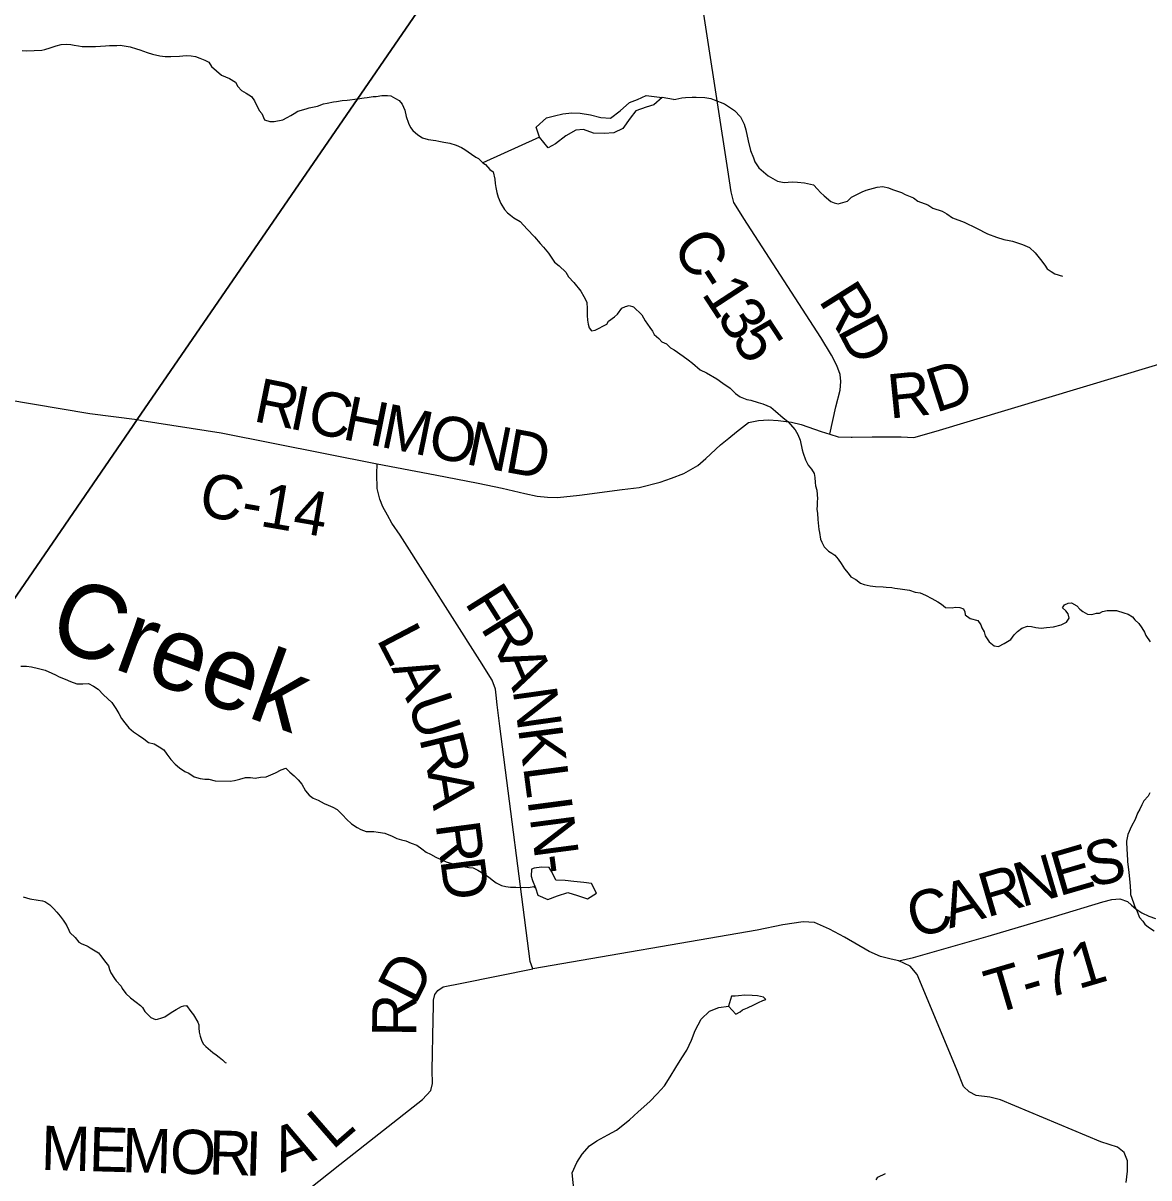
# Model space of a CAD drawing. Extents: x 1310247 to 1664935, y 235267 to 584339.
# Drawn here: x 1473828 to 1481469, y 346148 to 353982 of the extents above; entities that cross this region are included whole.
import ezdxf

# ---------------------------------------------------------------- set-up
doc = ezdxf.new("R2010")
doc.units = 0
for name, color, linetype in [('GM_X_County_Road', 7, 'Continuous'), ('GM_X_County_Road_Text', 7, 'Continuous'), ('GM_X_Minor_Lake', 7, 'Continuous'), ('GM_X_Minor_River', 7, 'Continuous'), ('GM_X_Minor_River_Text', 7, 'Continuous'), ('GM_X_Township', 7, 'Continuous'), ('GM_X_Township_Road', 7, 'Continuous'), ('GM_X_Township_Road_Text', 7, 'Continuous')]:
    doc.layers.add(name, color=color, linetype=linetype)

msp = doc.modelspace()

# ---------------------------------------------------------------- linework, layer by layer
at = {"layer": 'GM_X_County_Road'}
for points in [[(1479302.6, 351192.5), (1479344, 351379), (1479372.5, 351491.6), (1479377.7, 351549.9), (1479372.5, 351599.1), (1479350.5, 351658.6), (1479314.2, 351729.8), (1479242.3, 351848.9), (1478719.8, 352656.4), (1478678, 352722.2), (1478652.9, 352764), (1478644.6, 352792.2), (1478633.1, 352837.2), (1478612.2, 352985.5), (1478335.3, 354777.5), (1478274.7, 355222.6), (1478251.7, 355354.3), (1478226.6, 355452.5), (1478176.5, 355565.3), (1478046.9, 355832.8), (1477982.1, 355993.7), (1477944.5, 356052.2), (1477941.2, 356057.6)], [(1469879.4, 352496.3), (1469946.6, 352487.7), (1470130.9, 352472.6), (1470225.8, 352463), (1470298.7, 352445.1), (1470375.7, 352417.6), (1470447.2, 352370.9), (1470606.8, 352274.6), (1470793.8, 352153.5), (1470989.2, 352029.7), (1471139.1, 351930.7), (1471349.5, 351815.2), (1471451.5, 351793.7), (1471570.9, 351768.4), (1472636.9, 351603.4), (1473704.2, 351430.1), (1474280.5, 351333.8), (1474603.5, 351291.8), (1474634.8, 351286.9)], [(1479454.9, 351173.9), (1479590.6, 351176.3), (1479698.1, 351176.3), (1479788.1, 351175.7), (1479873.2, 351171.5), (1480024.4, 351213.7), (1482001.8, 351807.8)], [(1474634.8, 351286.9), (1475171.7, 351203.1), (1476232.2, 350992.7), (1476623.9, 350918.2), (1476916, 350861.3), (1477078.8, 350827.2), (1477233.8, 350790.2), (1477316.9, 350773.9), (1477386.6, 350765.3), (1477454.8, 350763.9), (1477605.5, 350778.9), (1477893.3, 350817.9), (1478008.5, 350832.1), (1478152.8, 350868.8), (1478229.2, 350896), (1478311.5, 350927.5), (1478406.6, 350981.5), (1478462.3, 351029.4), (1478562, 351120), (1478618.9, 351165.3), (1478670.7, 351208.1), (1478752.3, 351271.5), (1478818.3, 351287), (1478888.2, 351290.9), (1478953, 351285.7), (1479043.5, 351275.2), (1479108.3, 351258.5), (1479245.5, 351210.7), (1479302.6, 351192.5), (1479359.5, 351174.4), (1479448.2, 351173.7), (1479454.9, 351173.9)], [(1477287.1, 347565.4), (1477270.1, 347617.2), (1477063.9, 349212.8), (1477046.1, 349356.9), (1477037.8, 349422.7), (1477033.6, 349464.5), (1477011.6, 349524.1), (1476927, 349658.8), (1476387.6, 350508.6), (1476331.2, 350589.7), (1476301, 350643.4), (1476269.3, 350699.7), (1476248.7, 350753.4), (1476232.2, 350824.9), (1476228.1, 350923.9), (1476232.2, 350992.7)], [(1481313.8, 346118), (1481323.3, 346193.6), (1481323.3, 346263), (1481301.2, 346319.7), (1481255.5, 346356), (1481143.6, 346392.2), (1480462.7, 346677.5), (1480390.2, 346696.5), (1480296.6, 346707.3), (1480248.3, 346732.7), (1480210.5, 346767.4), (1480166.4, 346877.7), (1480082.8, 347077.9), (1479896.8, 347527.1), (1479849.5, 347585.4), (1479770.7, 347621.7), (1479720.3, 347631.1), (1479647.8, 347650.1), (1479570.6, 347684.7), (1479403.5, 347780.9), (1479301, 347836), (1479198.6, 347881.8), (1479121.3, 347884.9), (1478984.2, 347866), (1478810.8, 347828.2), (1477287.1, 347565.4)], [(1475757.7, 346063.9), (1475978.4, 346238.9), (1476538.3, 346679.5), (1476595, 346742.1), (1476605.9, 346787.8), (1476603.9, 346878.3), (1476611.9, 347222.4), (1476612.9, 347314.9), (1476613.9, 347353.6), (1476622.8, 347393.4), (1476642.7, 347419.3), (1476678.5, 347444.1), (1476806.8, 347470), (1477287.1, 347565.4)]]:
    msp.add_lwpolyline(points, dxfattribs=at)
at = {"layer": 'GM_X_Minor_Lake'}
for points in [[(1478164.4, 353477.9), (1478108.6, 353427.8), (1478056.2, 353410.7), (1477987.6, 353387.8), (1477948.7, 353336.3), (1477899.4, 353266.9), (1477836.7, 353237.9), (1477772.5, 353233), (1477698.4, 353236.3), (1477630.7, 353259.6), (1477580.5, 353256.4), (1477511.7, 353217.5), (1477442.6, 353162.5), (1477392, 353135.3), (1477333.2, 353208.6), (1477310.3, 353275.2), (1477381.5, 353340.2), (1477433.9, 353353.3), (1477492.2, 353366.3), (1477552.5, 353373.3), (1477608.5, 353370.3), (1477678.5, 353359.1), (1477748.3, 353341.8), (1477814.4, 353336.6), (1477881.4, 353387.6), (1477944.5, 353442.7)], [(1477417.7, 348224.3), (1477398.2, 348252.7), (1477346.1, 348255.6), (1477297.9, 348248.4), (1477279.7, 348242.7), (1477276.9, 348194.7), (1477284.4, 348166.5), (1477306.8, 348116.4)], [(1477306.8, 348116.4), (1477322.8, 348065.5), (1477390.4, 348036.3), (1477455, 348061.2), (1477525.5, 348084.1), (1477591.3, 348064.9), (1477659.1, 348041.6), (1477719.9, 348080.6), (1477686.9, 348145.4), (1477634.9, 348152.3), (1477566.9, 348159.5), (1477506.9, 348166.6), (1477444.8, 348167.7), (1477417.7, 348224.3)], [(1478776.2, 347386.5), (1478726.1, 347387.4), (1478684, 347384.1), (1478659.8, 347380.5), (1478635.8, 347380.9), (1478614.6, 347313.1)], [(1478614.6, 347313.1), (1478665.7, 347258.1), (1478694.1, 347273.6), (1478710.4, 347289.4), (1478744.7, 347302.8), (1478787.1, 347322.1), (1478819.4, 347337.6), (1478849.7, 347351.1), (1478869.9, 347358.8), (1478854.2, 347375.1), (1478812.2, 347383.8), (1478776.2, 347386.5)]]:
    msp.add_lwpolyline(points, dxfattribs=at)
at = {"layer": 'GM_X_Minor_River'}
msp.add_line((1477333.2, 353208.6), (1476947.4, 353034.3), dxfattribs=at)
for points in [[(1473821.8, 353797), (1473851.9, 353794.5), (1473904.2, 353795.6), (1473954.5, 353798.7), (1473976.7, 353802.4), (1474013, 353813.8), (1474053.5, 353827.2), (1474087.8, 353836.6), (1474126.1, 353840), (1474152.2, 353837.5), (1474174.2, 353833.1), (1474204.2, 353826.6), (1474230.3, 353824.1), (1474280.5, 353823.3), (1474318.7, 353822.6), (1474387.1, 353827.5), (1474415.3, 353831), (1474463.5, 353830.2), (1474487.7, 353831.8), (1474555.8, 353820.6), (1474597.8, 353807.8), (1474619.8, 353801.4), (1474669.7, 353782.5), (1474707.7, 353771.8), (1474755.7, 353758.9), (1474791.8, 353756.3), (1474830, 353755.6), (1474890.4, 353758.6), (1474934.6, 353761.9), (1474968.8, 353759.3), (1474998.8, 353754.7), (1475026.8, 353744.2), (1475060.7, 353729.6), (1475088.6, 353717), (1475106.2, 353688.6), (1475175.4, 353629.1), (1475229.3, 353606.1), (1475269, 353581.3), (1475286.6, 353552.9), (1475310.2, 353524.4), (1475342, 353505.7), (1475377.8, 353483), (1475399.4, 353454.5), (1475430.4, 353389.7), (1475448.1, 353369.3), (1475467.4, 353326.8), (1475503.4, 353314.1), (1475531.5, 353313.6)], [(1475531.5, 353313.6), (1475592, 353326.7), (1475620.4, 353342.2), (1475644.8, 353355.9), (1475667.1, 353367.6), (1475693.6, 353385.2), (1475750.1, 353400.3), (1475770.3, 353406), (1475826.8, 353419.1), (1475867.3, 353434.5), (1475891.5, 353438.1), (1475935.9, 353447.4), (1475956.1, 353451), (1475994.3, 353456.4), (1476028.6, 353459.8), (1476097.1, 353468.7), (1476143.4, 353476), (1476163.6, 353477.6), (1476203.9, 353485), (1476224, 353484.6), (1476262.3, 353490), (1476300.5, 353491.4), (1476324.6, 353488.9), (1476356.4, 353470.3), (1476380.2, 353455.8), (1476399.9, 353431.4), (1476419.2, 353390.9), (1476428.5, 353348.5), (1476443.8, 353302), (1476457.3, 353273.7), (1476473, 353253.3), (1476506.7, 353224.6), (1476538.5, 353204), (1476576.5, 353193.3), (1476628.6, 353184.4), (1476650.6, 353182), (1476684.6, 353173.4), (1476724.7, 353166.6), (1476766.7, 353153.9), (1476802.6, 353137.2), (1476826.5, 353124.7), (1476872.1, 353093.8), (1476899.9, 353073.2), (1476919.8, 353062.9), (1476947.4, 353034.3), (1476967.3, 353021.9), (1476996.8, 352989.2), (1477018.7, 352972.8), (1477029.8, 352922.3), (1477031.3, 352894.2), (1477036.8, 352866), (1477044.2, 352831.7), (1477051.7, 352801.4), (1477071.1, 352758.9), (1477094.4, 352718.3), (1477116.1, 352693.8), (1477135.9, 352679.4), (1477159.7, 352661), (1477201.5, 352636.1), (1477248.8, 352585.1), (1477300.1, 352532), (1477337.5, 352487.2), (1477361.1, 352462.6), (1477394.6, 352421.9), (1477435.7, 352360.9), (1477467.4, 352336.3), (1477512.8, 352291.3), (1477530.3, 352260.9), (1477565.8, 352222.1), (1477613, 352163), (1477634.4, 352126.5), (1477646.1, 352106.2), (1477653.8, 352086), (1477657.1, 352045.8), (1477656.2, 351997.6), (1477657.7, 351967.4), (1477663.2, 351939.2), (1477670.8, 351915), (1477686.5, 351894.6), (1477710.7, 351898.2), (1477789.8, 351939), (1477800.3, 351961), (1477843, 351988.3), (1477861.4, 352008.1), (1477892.3, 352047.8), (1477916.6, 352059.4), (1477940.9, 352067), (1477970.8, 352056.5), (1478028.1, 352003.3), (1478049.5, 351962.7), (1478082.8, 351916), (1478100.5, 351891.5), (1478110.1, 351869.3), (1478141.8, 351842.6), (1478163.5, 351820.2), (1478195.4, 351805.6), (1478221, 351779), (1478246.9, 351764.5), (1478308.5, 351723.3), (1478342.1, 351696.6), (1478371.9, 351676)], [(1477944.5, 353442.7), (1477997, 353463.9), (1478057.6, 353490.9), (1478164.4, 353477.9)], [(1478241.4, 353464.1), (1478164.4, 353477.9)], [(1478241.4, 353464.1), (1478257.6, 353466), (1478298, 353475.3), (1478324.2, 353476.9), (1478368.4, 353480.1), (1478396.6, 353479.6), (1478454.8, 353476.6), (1478494.9, 353469.9), (1478518.8, 353461.5), (1478588.7, 353434.2), (1478656.2, 353388.8), (1478697.6, 353345.9), (1478722.9, 353297.3), (1478734.2, 353256.9), (1478749, 353184.3), (1478765.9, 353117.7), (1478785, 353067.2), (1478794.6, 353040.9), (1478822, 353000.2), (1478885.3, 352944.9), (1478949, 352909.7), (1478993.1, 352900.9), (1479021.2, 352902.4), (1479047.4, 352904), (1479083.5, 352903.3), (1479131.7, 352898.5), (1479191.8, 352885.4), (1479219.3, 352854.8), (1479239, 352832.4), (1479264.8, 352809.9), (1479310.3, 352770.9), (1479332.2, 352762.5), (1479360.2, 352756), (1479422.9, 352775), (1479451.5, 352800.6), (1479522.5, 352837.6), (1479548.9, 352849.2), (1479625.6, 352870), (1479663.9, 352873.4), (1479701.9, 352864.7), (1479727.8, 352852.2), (1479789.7, 352833), (1479815.6, 352818.5), (1479871.5, 352795.5), (1479901.2, 352774.9), (1479969.1, 352749.6), (1480002.9, 352727), (1480064.8, 352705.8), (1480096.6, 352687.2), (1480136.3, 352660.4), (1480214.2, 352630.9), (1480297.9, 352591.3), (1480373.5, 352551.9), (1480433.4, 352528.8), (1480483.4, 352513.8), (1480521.5, 352507.2), (1480543.5, 352502.8), (1480611.4, 352479.5), (1480657.3, 352460.6), (1480696.8, 352423.8), (1480734.2, 352379), (1480761.6, 352340.3), (1480777.3, 352316), (1480805.1, 352297.4), (1480830.9, 352280.9), (1480882.9, 352266)], [(1478371.9, 351676), (1478423.4, 351630.9), (1478467.2, 351610.1), (1478536.8, 351568.7), (1478576.5, 351540), (1478628.1, 351504.9), (1478663.6, 351470.2), (1478695.4, 351447.5), (1478739.3, 351428.7), (1478767.3, 351424.2), (1478817.3, 351407.3), (1478849.3, 351398.7), (1478903.1, 351375.7), (1478934.8, 351349), (1478986.2, 351304), (1479017.9, 351279.3), (1479069.2, 351222.2), (1479086.7, 351191.8), (1479102.1, 351153.4), (1479114.9, 351086.9), (1479122.6, 351064.6), (1479137.8, 351018.2), (1479157.3, 350983.7), (1479178.9, 350955.2), (1479196.4, 350926.8), (1479202, 350898.6), (1479203.4, 350864.4), (1479205, 350842.3), (1479214.5, 350814), (1479219.5, 350755.7), (1479217.1, 350735.6), (1479216.7, 350711.5), (1479216.2, 350683.4), (1479219.7, 350657.3), (1479223, 350615), (1479229.7, 350546.6), (1479233.4, 350526.5), (1479240.6, 350480.2), (1479248.3, 350460), (1479265.8, 350429.6), (1479293.4, 350399), (1479317.3, 350386.5), (1479337.1, 350372.1), (1479358.8, 350345.6), (1479380.3, 350317.1), (1479401.8, 350280.6), (1479427.4, 350250.1), (1479447, 350225.6), (1479478.8, 350207), (1479510.6, 350182.4), (1479536.5, 350173.9), (1479576.6, 350165.2), (1479612.7, 350160.6), (1479664.9, 350157.7), (1479684.9, 350155.3), (1479723.1, 350152.6), (1479745.1, 350148.3), (1479781.2, 350143.6), (1479843.3, 350134.5), (1479883.3, 350121.8), (1479917.4, 350117.2), (1479953.2, 350100.5), (1479995, 350077.7), (1480036.9, 350056.9), (1480060.7, 350040.5), (1480088.4, 350017.9), (1480132.6, 350015.1), (1480154.8, 350018.8), (1480184.9, 350018.3), (1480210.8, 350007.8), (1480218.5, 349987.6), (1480222.2, 349967.4), (1480255.9, 349942.8), (1480307.9, 349929.8), (1480327.4, 349899.4), (1480335.1, 349879.1), (1480350.7, 349852.8), (1480358.2, 349824.5), (1480383.6, 349783.9), (1480419.3, 349757.2), (1480447.4, 349752.7), (1480486, 349774.2), (1480532.7, 349799.5), (1480555.4, 349833.2), (1480577.9, 349854.9), (1480606.4, 349876.5), (1480644.9, 349891.9), (1480673, 349889.5), (1480701, 349883), (1480737.1, 349878.3), (1480773.3, 349881.7), (1480821.6, 349886.9), (1480874.1, 349900.1), (1480910.6, 349917.5), (1480927.2, 349945.4), (1480921.7, 349973.6), (1480906, 349995.9), (1480882.3, 350016.4), (1480896.7, 350036.2), (1480921, 350045.9), (1480943.2, 350049.5)], [(1480943.2, 350049.5), (1480979, 350028.8), (1481000.7, 350006.4), (1481020.5, 349990), (1481052.3, 349973.3), (1481080.4, 349970.9), (1481112.7, 349978.3), (1481132.9, 349980), (1481153.1, 349989.7), (1481185.4, 349997.2), (1481249.7, 349996.1), (1481299.7, 349981.2), (1481327.7, 349972.7), (1481357.5, 349954.1), (1481373.2, 349933.7), (1481400.9, 349909.2), (1481420.4, 349878.7), (1481440, 349850.3), (1481447.6, 349828), (1481477, 349785.4)], [(1473814.1, 349619), (1473852.1, 349619.9), (1473886, 349615), (1473933.8, 349603.6), (1473977.5, 349592.3), (1474022.9, 349571), (1474048.7, 349560.3), (1474074.3, 349547.5), (1474113.9, 349530.4), (1474149.5, 349515.3)], [(1474149.5, 349515.3), (1474193.1, 349500.1), (1474233.1, 349499), (1474273.3, 349501.8), (1474306.8, 349482.8), (1474338.3, 349463.9), (1474373.2, 349424.8), (1474429.8, 349373.1), (1474458.7, 349332.2), (1474477.7, 349297.6), (1474496.8, 349265), (1474519.9, 349234.2), (1474547, 349201.4), (1474578.3, 349174.5), (1474611.7, 349151.5), (1474647, 349126.4), (1474680.4, 349101.4), (1474718.1, 349092.3), (1474751.6, 349073.3), (1474783.1, 349052.4), (1474804.2, 349021.8), (1474831.3, 348986.9), (1474860.4, 348954), (1474889.7, 348929.1), (1474927.1, 348906), (1474952.8, 348893.3), (1474990.1, 348868.2), (1475029.8, 348857), (1475061.8, 348854.1), (1475087.8, 348853.4), (1475131.5, 348842.1), (1475233.6, 348839.3), (1475263.7, 348844.5), (1475300, 348853.5), (1475338.4, 348864.4), (1475372.4, 348863.5), (1475404.3, 348860.6), (1475438.5, 348865.6), (1475478.6, 348868.5), (1475541.5, 348896.8), (1475580.1, 348915.8), (1475610.5, 348927), (1475639.7, 348900.1), (1475669.1, 348875.2), (1475696.3, 348848.4), (1475719.5, 348819.6), (1475744.3, 348774.8), (1475769.4, 348744.1), (1475796.9, 348723.2), (1475830.6, 348710.3), (1475871.9, 348687.1), (1475899.7, 348676.3), (1475931.3, 348663.3), (1475958.9, 348646.5), (1475997.9, 348609.3), (1476023.1, 348582.6), (1476056.2, 348549.6), (1476095.6, 348524.4), (1476121.2, 348511.7), (1476156.9, 348498.6), (1476208.9, 348497.2), (1476238.9, 348494.3), (1476282.7, 348487.1), (1476334.2, 348465.6), (1476365.8, 348450.7), (1476395.6, 348441.8), (1476425.4, 348435), (1476461, 348419.9), (1476500.6, 348404.8), (1476534, 348379.8), (1476563.4, 348358.9), (1476593, 348344.1), (1476628.5, 348325), (1476674, 348303.7), (1476699.7, 348293), (1476737.4, 348279.9), (1476769, 348265), (1476816.9, 348259.6), (1476852.8, 348254.6), (1476882.7, 348251.8), (1476914.3, 348234.8), (1476955.7, 348211.6), (1476987.1, 348190.7), (1477012.5, 348169.9), (1477040, 348149.1), (1477075.5, 348132.1), (1477105.4, 348125.2), (1477137.3, 348120.3), (1477171.3, 348121.4), (1477259.4, 348118.9), (1477293.6, 348124), (1477306.8, 348116.4)], [(1481474.5, 348759.3), (1481464, 348737.4), (1481435.3, 348705.8), (1481420.7, 348677.9), (1481408.2, 348650), (1481391.6, 348622.2), (1481374.8, 348580.3), (1481349.8, 348534.6), (1481326.7, 348478.8), (1481317.8, 348432.7), (1481318.7, 348370.5), (1481320.3, 348350.4), (1481323.3, 348294.1), (1481332, 348219.7), (1481338.9, 348155.3), (1481343.8, 348093), (1481343.4, 348070.9), (1481364.5, 348014.3), (1481374, 347988.1), (1481383.7, 347965.8), (1481404.9, 347915.3), (1481428.6, 347890.8), (1481442.2, 347868.5), (1481466, 347848), (1481503.7, 347823.2)], [(1473828.2, 348054.9), (1473874.2, 348042.1), (1473930.3, 348033.1), (1473960.3, 348026.6), (1473976.3, 348022.3), (1474010.1, 347999.6), (1474033.8, 347975.1), (1474057.4, 347950.6), (1474081.1, 347924.1), (1474100.6, 347895.7), (1474114.3, 347875.4), (1474124.1, 347857.2), (1474139.6, 347828.8), (1474145.4, 347812.6), (1474180.9, 347779.9), (1474206.5, 347747.4), (1474226.4, 347737), (1474256.3, 347724.5), (1474270.3, 347718.2), (1474284.1, 347707.9), (1474339.8, 347674.8), (1474353.6, 347656.5), (1474390.9, 347609.8), (1474408.6, 347587.4), (1474414.1, 347561.2), (1474423.8, 347538.9), (1474449.2, 347500.4), (1474461, 347484.1), (1474494.5, 347449.4), (1474500.2, 347433.3), (1474525.7, 347398.7), (1474557.4, 347370.1), (1474595, 347341.3), (1474624.8, 347318.7), (1474638.6, 347304.5), (1474654.2, 347278.1), (1474668, 347263.8), (1474695.7, 347237.2), (1474727.5, 347222.7), (1474741.6, 347224.4), (1474770, 347234), (1474790.2, 347241.6), (1474832.9, 347271), (1474867.5, 347290.5), (1474904, 347309.9), (1474920.2, 347315.7), (1474936.3, 347317.4), (1474967.7, 347276.7), (1474985.4, 347254.4), (1475014.6, 347203.7)], [(1477568.6, 346050.5), (1477554.9, 346183), (1477586.1, 346252.6), (1477623.2, 346308.1), (1477672.3, 346365.4), (1477723, 346400.6), (1477795.8, 346439.4), (1477856.5, 346472.4), (1477943.9, 346543), (1478002.9, 346596.1), (1478082.3, 346666.9), (1478131.3, 346718.2), (1478182.4, 346773.4), (1478219.5, 346832.9), (1478258.6, 346896.4), (1478297.9, 346961.8), (1478332.9, 347015.3), (1478364.1, 347083), (1478389.3, 347148.7), (1478430.7, 347224.1), (1478485.7, 347279.3), (1478550.3, 347304.2), (1478614.6, 347313.1)], [(1475014.6, 347203.7), (1475020.3, 347187.5), (1475022, 347165.4), (1475023.5, 347137.3), (1475031, 347109.1), (1475040.4, 347074.8), (1475052.1, 347054.5), (1475067.9, 347040.2), (1475115.4, 346999.3), (1475139.2, 346982.8), (1475159, 346966.4), (1475180.8, 346948), (1475200.6, 346931.6), (1475206.4, 346928.3)], [(1479618.9, 346135), (1479629.3, 346152.9), (1479682.1, 346178.1)]]:
    msp.add_lwpolyline(points, dxfattribs=at)
at = {"layer": 'GM_X_Township'}
for points in [[(1468100.6, 342965.1), (1471757.7, 347149.4), (1471769.7, 347166.9), (1474576.1, 351251.9), (1474603.5, 351291.8), (1477870.8, 356047.9), (1477903.3, 356095.1), (1479381.1, 358246.2), (1479403, 358278.2), (1483812.9, 364697.3), (1484499.2, 365677.7), (1487348.4, 369843.6), (1487862.5, 370575), (1488843.4, 371983.4)], [(1483812.9, 364697.3), (1479403, 358278.2), (1479381.1, 358246.2), (1477903.3, 356095.1), (1477870.8, 356047.9), (1474603.5, 351291.8), (1474576.1, 351251.9), (1471769.7, 347166.9), (1471757.7, 347149.4), (1468100.6, 342965.1)]]:
    msp.add_lwpolyline(points, dxfattribs=at)
at = {"layer": 'GM_X_Township_Road'}
msp.add_lwpolyline([(1479770.7, 347621.7), (1479871.6, 347643.8), (1480377.6, 347788.7), (1480828.7, 347921.8), (1481155.4, 348021), (1481216.4, 348036.2), (1481272.4, 348041.3), (1481323.2, 348022.2), (1481349.9, 347999.3), (1481379.1, 347972.7), (1481419.8, 347946), (1481468.1, 347924.3), (1481512.6, 347907.8)], dxfattribs=at)

# ---------------------------------------------------------------- texts
at = {"layer": 'GM_X_County_Road_Text'}
for s, rotation, p in [('C', 300.69569, (1478228.2, 352473.9)), ('-', 302.87976, (1478360.6, 352251.4)), ('1', 303.14685, (1478428.3, 352146.6)), ('R', 302.0358, (1479222.4, 352101.2)), ('3', 303.25939, (1478529.7, 351991.3)), ('5', 303.2923, (1478631.1, 351836.7)), ('D', 297.90021, (1479350.3, 351897.3)), ('D', 17.86054, (1480022, 351336.8)), ('R', 5.70205, (1479710.1, 351298.4)), ('R', 348.58865, (1475383.2, 351283)), ('I', 348.59302, (1475624.8, 351234.2)), ('C', 348.58865, (1475745.5, 351209.9)), ('H', 348.58969, (1475987.1, 351161.1)), ('M', 348.5887, (1476245.9, 351108.9)), ('O', 348.59045, (1476565, 351044.5)), ('N', 348.60881, (1476823.9, 350992.2)), ('D', 349.6605, (1477088.6, 350938.9)), ('C-14', 350.18017, (1475011.7, 350644)), ('F', 302.15069, (1476820.3, 350050.8)), ('R', 301.99463, (1476927.9, 349879.6)), ('L', 297.59527, (1476223.6, 349802.8)), ('A', 295.0311, (1476325.9, 349607.1)), ('A', 293.01707, (1477052.7, 349681.7)), ('N', 277.98895, (1477150.4, 349458.7)), ('U', 288.15964, (1476434.1, 349376.7)), ('R', 283.80953, (1476514.8, 349131.6)), ('K', 277.4779, (1477186.9, 349197.9)), ('L', 277.47838, (1477221.3, 348936.2)), ('A', 279.23057, (1476572.3, 348898.6)), ('I', 277.48026, (1477250.5, 348713.7)), ('R', 277.55055, (1476626.9, 348548.8)), ('N', 277.4779, (1477266.6, 348591.5)), ('D', 277.52196, (1476659.2, 348304.5)), ('-', 277.47601, (1477300.9, 348329.8)), ('D', 62.99834, (1476490.4, 347316.3)), ('R', 89.44967, (1476496.7, 347105.2)), ('L', 41.03788, (1475928.2, 346332.5)), ('M', 358.42256, (1473947.1, 346203.1)), ('E', 358.42052, (1474272.5, 346194.2)), ('M', 358.42252, (1474496.9, 346188)), ('A', 20.12671, (1475577.9, 346181.2)), ('O', 358.42069, (1474822.3, 346179)), ('R', 358.41905, (1475086.2, 346171.7)), ('I', 358.31761, (1475332.4, 346165))]:
    msp.add_text(s, height=300, rotation=rotation, dxfattribs=at).set_placement(p)
at = {"layer": 'GM_X_Minor_River_Text'}
msp.add_text('Creek', height=499.93, rotation=340.0158, dxfattribs=at).set_placement((1473977.9, 349772.2))
at = {"layer": 'GM_X_Township_Road_Text'}
for s, rotation, p in [('S', 12.1598, (1481068.2, 348118.4)), ('E', 16.22266, (1480858.2, 348057.1)), ('N', 16.35171, (1480605, 347982.8)), ('R', 16.35309, (1480368.6, 347913.4)), ('A', 16.34894, (1480115.2, 347839.1)), ('C', 16.35231, (1479878.8, 347769.7)), ('T-71', 16.43858, (1480411.6, 347257))]:
    msp.add_text(s, height=300, rotation=rotation, dxfattribs=at).set_placement(p)

doc.saveas('drawing.dxf')
